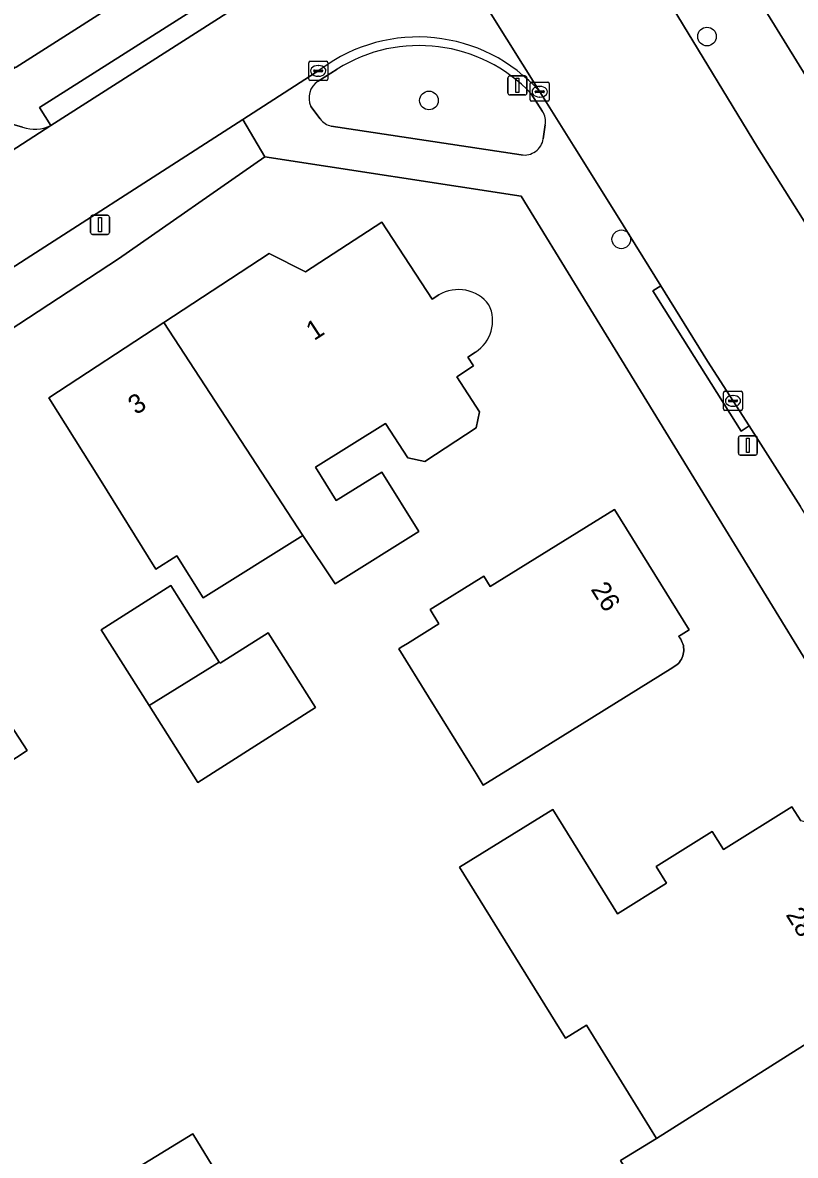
# Model space of a CAD drawing. Extents: x 161347 to 161881, y 382161 to 382804.
# Drawn here: x 161559.7 to 161600.2, y 382399.1 to 382458.4 of the extents above; entities that cross this region are included whole.
import ezdxf

# ---------------------------------------------------------------- set-up
doc = ezdxf.new("R2010")
doc.units = 0
for name, color, linetype in [('IMGEO_Boom', 7, 'Continuous'), ('IMGEO_Erf', 7, 'Continuous'), ('IMGEO_Groenvoorziening', 7, 'Continuous'), ('IMGEO_Kolk', 7, 'Continuous'), ('IMGEO_Lichtmast', 7, 'Continuous'), ('IMGEO_Pand', 7, 'Continuous'), ('IMGEO_Pand_nummerreeks', 7, 'Continuous'), ('IMGEO_Parkeervlak_open', 7, 'Continuous'), ('IMGEO_Rijbaan_lokaal_gesloten', 7, 'Continuous'), ('IMGEO_Rijbaan_lokaal_open', 7, 'Continuous'), ('IMGEO_Voetpad_open', 7, 'Continuous')]:
    doc.layers.add(name, color=color, linetype=linetype)

msp = doc.modelspace()

# ---------------------------------------------------------------- linework, layer by layer
at = {"layer": 'IMGEO_Boom'}
for centre in [(161595.593, 382457.678), (161581.026, 382454.331), (161591.104, 382447.06)]:
    msp.add_circle(centre, 0.489, dxfattribs=at)
at = {"layer": 'IMGEO_Erf'}
for points in [[(161629.702, 382492.691), (161599.51, 382473.488), (161596.873, 382461.934), (161606.595, 382446.199)], [(161617.144, 382396.335), (161617.418, 382397.853), (161603.267, 382420.926), (161601.482, 382423.837), (161585.851, 382449.323), (161572.419, 382451.387), (161564.764, 382446.042), (161558.459, 382441.915), (161500, 382404.037), (161487.478, 382395.924)], [(161561.102, 382438.768), (161567.127, 382442.705), (161572.654, 382446.316), (161574.557, 382445.353), (161578.554, 382447.965), (161581.195, 382443.923), (161581.54, 382444.148)], [(161583.455, 382441.154), (161583.056, 382440.893), (161583.354, 382440.437), (161582.482, 382439.866), (161583.678, 382438.036), (161583.499, 382437.185), (161580.816, 382435.432), (161579.922, 382435.62), (161578.745, 382437.42), (161575.079, 382435.127), (161576.166, 382433.386), (161578.549, 382434.876), (161580.497, 382431.759), (161576.258, 382429.109), (161576.105, 382429.013), (161574.414, 382431.548), (161569.19, 382428.283), (161567.815, 382430.483), (161566.713, 382429.794), (161563.753, 382434.529), (161561.102, 382438.768)], [(161604.784, 382395.105), (161598.864, 382391.464), (161596.11, 382395.885), (161593.788, 382394.431), (161593.254, 382395.293), (161591.067, 382398.82), (161592.949, 382399.977), (161589.273, 382405.913), (161588.174, 382405.232), (161582.631, 382414.18), (161587.516, 382417.205), (161590.899, 382411.741), (161593.475, 382413.355), (161592.936, 382414.216), (161595.867, 382416.051), (161596.458, 382415.108), (161600.042, 382417.352), (161600.512, 382416.603)]]:
    msp.add_lwpolyline(points, dxfattribs=at)
for points in [[(161579.438, 382425.614), (161579.573, 382425.698), (161579.899, 382425.902), (161581.534, 382426.927), (161581.093, 382427.681), (161583.903, 382429.426), (161584.24, 382428.884), (161590.741, 382432.921), (161594.661, 382426.608), (161594.107, 382426.264), (161594.165, 382426.194), (161594.217, 382426.119), (161594.262, 382426.04), (161594.3, 382425.958), (161594.331, 382425.872), (161594.354, 382425.784), (161594.369, 382425.694), (161594.376, 382425.603), (161594.375, 382425.512), (161594.366, 382425.422), (161594.349, 382425.332), (161594.324, 382425.245), (161594.291, 382425.16), (161594.251, 382425.078), (161594.205, 382425), (161594.151, 382424.927), (161594.091, 382424.858), (161594.026, 382424.795), (161593.955, 382424.738), (161593.879, 382424.688), (161593.799, 382424.644), (161589.552, 382422.007), (161585.881, 382419.727), (161583.87, 382418.478), (161583.493, 382419.086), (161583.14, 382419.654), (161580.996, 382423.106)], [(161544.876, 382422.388), (161544.034, 382421.838), (161541.886, 382425.126), (161550.534, 382430.777), (161553.848, 382425.704), (161554.944, 382426.42), (161555.743, 382425.197), (161556.405, 382425.63), (161556.464, 382425.669), (161559.979, 382420.295), (161553.762, 382416.229), (161552.9, 382417.574), (161550.138, 382415.794), (161549.47, 382415.357)], [(161563.847, 382426.618), (161567.496, 382428.932), (161570.04, 382424.921), (161570.076, 382424.864), (161572.598, 382426.464), (161575.086, 382422.541), (161568.915, 382418.627), (161566.361, 382422.654)], [(161565.86, 382398.506), (161568.659, 382400.219), (161570.249, 382397.622), (161567.45, 382395.908)]]:
    msp.add_lwpolyline(points, close=True, dxfattribs=at)
for centre, radius, start, end in [((161582.564, 382442.405), 2.022, 37.52547, 120.41725), ((161582.427, 382442.792), 1.934, 302.10994, 25.87735)]:
    msp.add_arc(centre, radius, start, end, dxfattribs=at)
at = {"layer": 'IMGEO_Groenvoorziening'}
for points in [[(161576.212, 382455.974), (161575.212, 382455.337)], [(161586.973, 382453.757), (161586.38, 382454.683)], [(161574.841, 382454.021), (161575.325, 382453.373)], [(161575.908, 382452.99), (161585.859, 382451.49)], [(161587.016, 382452.321), (161587.119, 382453.056)]]:
    msp.add_lwpolyline(points, dxfattribs=at)
for centre, radius, start, end in [((161580.507, 382449.111), 8.096, 43.48923, 122.03886), ((161575.763, 382454.471), 1.026, 122.48871, 206.02342), ((161586.26, 382453.243), 0.879, 347.72378, 35.80627), ((161576.095, 382453.909), 0.938, 214.86939, 258.52503), ((161586.028, 382452.475), 1, 260.24716, 351.12744)]:
    msp.add_arc(centre, radius, start, end, dxfattribs=at)
at = {"layer": 'IMGEO_Kolk'}
for p, q in [((161574.723, 382455.455), (161574.723, 382456.307)), ((161574.798, 382456.381), (161575.65, 382456.381)), ((161574.982, 382455.875), (161574.982, 382455.887)), ((161575.025, 382455.924), (161575.423, 382455.924)), ((161575.211, 382456.161), (161575.236, 382456.161)), ((161575.466, 382455.887), (161575.466, 382455.875)), ((161575.724, 382456.307), (161575.724, 382455.455)), ((161575.65, 382455.381), (161574.798, 382455.381)), ((161575.42, 382455.838), (161575.022, 382455.838)), ((161575.234, 382455.601), (161575.209, 382455.601)), ((161586.401, 382455.29), (161587.253, 382455.29)), ((161586.326, 382454.364), (161586.326, 382455.216)), ((161586.585, 382454.784), (161586.585, 382454.796)), ((161587.023, 382454.747), (161586.625, 382454.747)), ((161586.628, 382454.833), (161587.026, 382454.833)), ((161586.814, 382455.07), (161586.839, 382455.07)), ((161587.069, 382454.796), (161587.069, 382454.784)), ((161587.327, 382455.216), (161587.327, 382454.364)), ((161587.253, 382454.29), (161586.401, 382454.29)), ((161586.837, 382454.51), (161586.812, 382454.51)), ((161596.454, 382438.176), (161596.454, 382439.028)), ((161596.529, 382439.102), (161597.381, 382439.102)), ((161596.942, 382438.882), (161596.967, 382438.882)), ((161597.455, 382439.028), (161597.455, 382438.176)), ((161597.381, 382438.102), (161596.529, 382438.102)), ((161596.713, 382438.596), (161596.713, 382438.608)), ((161597.151, 382438.559), (161596.753, 382438.559)), ((161596.756, 382438.645), (161597.154, 382438.645)), ((161596.965, 382438.322), (161596.94, 382438.322)), ((161597.197, 382438.608), (161597.197, 382438.596))]:
    msp.add_line(p, q, dxfattribs=at)
for points in [[(161574.723, 382455.455), (161574.723, 382456.307)], [(161574.798, 382456.381), (161575.65, 382456.381)], [(161575.724, 382456.307), (161575.724, 382455.455)], [(161575.65, 382455.381), (161574.798, 382455.381)], [(161586.401, 382455.29), (161587.253, 382455.29)], [(161586.326, 382454.364), (161586.326, 382455.216)], [(161587.327, 382455.216), (161587.327, 382454.364)], [(161587.253, 382454.29), (161586.401, 382454.29)], [(161596.454, 382438.176), (161596.454, 382439.028)], [(161596.529, 382439.102), (161597.381, 382439.102)], [(161597.455, 382439.028), (161597.455, 382438.176)], [(161597.381, 382438.102), (161596.529, 382438.102)]]:
    msp.add_lwpolyline(points, dxfattribs=at)
for centre, radius, start, end in [((161574.8, 382456.305), 0.0765, 91.55205, 178.44795), ((161574.8, 382456.305), 0.0765, 91.55205, 178.44795), ((161575.022, 382455.884), 0.0403, 85.87752, 175.75265), ((161575.427, 382455.886), 0.0386, 1.73085, 96.63898), ((161575.648, 382456.305), 0.0765, 1.55205, 88.44795), ((161575.648, 382456.305), 0.0765, 1.55205, 88.44795), ((161574.8, 382455.457), 0.0765, 181.55205, 268.44795), ((161574.8, 382455.457), 0.0765, 181.55205, 268.44795), ((161575.019, 382455.874), 0.0366, 178.93798, 274.71019), ((161575.423, 382455.881), 0.043, 264.86636, 352.45326), ((161575.648, 382455.457), 0.0765, 271.55205, 358.44795), ((161575.648, 382455.457), 0.0765, 271.55205, 358.44795), ((161586.403, 382455.214), 0.0765, 91.55205, 178.44795), ((161586.403, 382455.214), 0.0765, 91.55205, 178.44795), ((161587.251, 382455.214), 0.0765, 1.55205, 88.44795), ((161587.251, 382455.214), 0.0765, 1.55205, 88.44795), ((161586.625, 382454.793), 0.0403, 85.87752, 175.75265), ((161586.622, 382454.783), 0.0366, 178.93798, 274.71019), ((161587.026, 382454.79), 0.043, 264.86636, 352.45326), ((161587.03, 382454.795), 0.0386, 1.73085, 96.63898), ((161586.403, 382454.366), 0.0765, 181.55205, 268.44795), ((161586.403, 382454.366), 0.0765, 181.55205, 268.44795), ((161587.251, 382454.366), 0.0765, 271.55205, 358.44795), ((161587.251, 382454.366), 0.0765, 271.55205, 358.44795), ((161596.531, 382439.026), 0.0765, 91.55205, 178.44795), ((161596.531, 382439.026), 0.0765, 91.55205, 178.44795), ((161597.379, 382439.026), 0.0765, 1.55205, 88.44795), ((161597.379, 382439.026), 0.0765, 1.55205, 88.44795), ((161596.531, 382438.178), 0.0765, 181.55205, 268.44795), ((161596.531, 382438.178), 0.0765, 181.55205, 268.44795), ((161596.753, 382438.605), 0.0403, 85.87752, 175.75265), ((161596.75, 382438.595), 0.0366, 178.93798, 274.71019), ((161597.154, 382438.602), 0.043, 264.86636, 352.45326), ((161597.158, 382438.607), 0.0386, 1.73085, 96.63898), ((161597.379, 382438.178), 0.0765, 271.55205, 358.44795), ((161597.379, 382438.178), 0.0765, 271.55205, 358.44795)]:
    msp.add_arc(centre, radius, start, end, dxfattribs=at)
for centre, major_axis, ratio, start_param, end_param in [((161575.21, 382455.881), (-0.387, 0.002), 0.722429, 4.712389, 7.853982), ((161575.235, 382455.881), (-0.39, 0.002), 0.717154, 1.570796, 4.712389), ((161586.813, 382454.79), (-0.387, 0.002), 0.722429, 4.712389, 7.853982), ((161586.838, 382454.79), (-0.39, 0.002), 0.717154, 1.570796, 4.712389), ((161596.941, 382438.602), (-0.387, 0.002), 0.722429, 4.712389, 7.853982), ((161596.966, 382438.602), (-0.39, 0.002), 0.717154, 1.570796, 4.712389)]:
    msp.add_ellipse(centre, major_axis=major_axis, ratio=ratio, start_param=start_param, end_param=end_param, dxfattribs=at)
at = {"layer": 'IMGEO_Lichtmast'}
for p, q in [((161585.163, 382454.719), (161585.163, 382455.519)), ((161585.163, 382455.519), (161585.163, 382454.719)), ((161585.263, 382455.619), (161586.053, 382455.619)), ((161586.053, 382455.619), (161585.263, 382455.619)), ((161586.153, 382455.519), (161586.153, 382454.719)), ((161586.153, 382454.719), (161586.153, 382455.519)), ((161586.053, 382454.619), (161585.263, 382454.619)), ((161585.263, 382454.619), (161586.053, 382454.619)), ((161563.294, 382447.42), (161563.294, 382448.22)), ((161563.294, 382448.22), (161563.294, 382447.42)), ((161563.394, 382448.32), (161564.184, 382448.32)), ((161564.184, 382448.32), (161563.394, 382448.32)), ((161564.284, 382448.22), (161564.284, 382447.42)), ((161564.284, 382447.42), (161564.284, 382448.22)), ((161564.184, 382447.32), (161563.394, 382447.32)), ((161563.394, 382447.32), (161564.184, 382447.32)), ((161597.237, 382435.867), (161597.237, 382436.667)), ((161597.237, 382436.667), (161597.237, 382435.867)), ((161597.337, 382436.767), (161598.127, 382436.767)), ((161598.127, 382436.767), (161597.337, 382436.767)), ((161598.227, 382436.667), (161598.227, 382435.867)), ((161598.227, 382435.867), (161598.227, 382436.667)), ((161598.127, 382435.767), (161597.337, 382435.767)), ((161597.337, 382435.767), (161598.127, 382435.767))]:
    msp.add_line(p, q, dxfattribs=at)
for points in [[(161585.583, 382455.494), (161585.733, 382455.494), (161585.733, 382454.744), (161585.583, 382454.744), (161585.583, 382455.494)], [(161563.714, 382448.195), (161563.864, 382448.195), (161563.864, 382447.445), (161563.714, 382447.445), (161563.714, 382448.195)], [(161597.657, 382436.642), (161597.807, 382436.642), (161597.807, 382435.892), (161597.657, 382435.892), (161597.657, 382436.642)]]:
    msp.add_lwpolyline(points, dxfattribs=at)
for centre, start, end in [((161585.263, 382455.519), 90, 180), ((161585.263, 382455.519), 90, 180), ((161586.053, 382455.519), 0, 90), ((161586.053, 382455.519), 360, 90), ((161585.263, 382454.719), 180, 270), ((161585.263, 382454.719), 180, 270), ((161586.053, 382454.719), 270, 0), ((161586.053, 382454.719), 270, 0), ((161563.394, 382448.22), 90, 180), ((161563.394, 382448.22), 90, 180), ((161564.184, 382448.22), 0, 90), ((161564.184, 382448.22), 360, 90), ((161563.394, 382447.42), 180, 270), ((161563.394, 382447.42), 180, 270), ((161564.184, 382447.42), 270, 0), ((161564.184, 382447.42), 270, 0), ((161597.337, 382436.667), 90, 180), ((161597.337, 382436.667), 90, 180), ((161598.127, 382436.667), 0, 90), ((161598.127, 382436.667), 360, 90), ((161597.337, 382435.867), 180, 270), ((161597.337, 382435.867), 180, 270), ((161598.127, 382435.867), 270, 0), ((161598.127, 382435.867), 270, 0)]:
    msp.add_arc(centre, 0.1, start, end, dxfattribs=at)
at = {"layer": 'IMGEO_Pand'}
msp.add_lwpolyline([(161581.54, 382444.148), (161581.195, 382443.923), (161578.554, 382447.965), (161574.557, 382445.353), (161572.654, 382446.316), (161567.127, 382442.705), (161574.414, 382431.548), (161576.105, 382429.013), (161576.258, 382429.109), (161580.497, 382431.759), (161578.549, 382434.876), (161576.166, 382433.386), (161575.079, 382435.127), (161578.745, 382437.42), (161579.922, 382435.62), (161580.816, 382435.432), (161583.499, 382437.185), (161583.678, 382438.036), (161582.482, 382439.866), (161583.354, 382440.437), (161583.056, 382440.893), (161583.455, 382441.154)], dxfattribs=at)
for points in [[(161574.414, 382431.548), (161567.127, 382442.705), (161561.102, 382438.768), (161563.753, 382434.529), (161566.713, 382429.794), (161567.815, 382430.483), (161569.19, 382428.283)], [(161579.438, 382425.614), (161580.996, 382423.106), (161583.14, 382419.654), (161583.493, 382419.086), (161583.87, 382418.478), (161585.881, 382419.727), (161589.552, 382422.007), (161593.799, 382424.644), (161593.879, 382424.688), (161593.955, 382424.738), (161594.026, 382424.795), (161594.091, 382424.858), (161594.151, 382424.927), (161594.205, 382425), (161594.251, 382425.078), (161594.291, 382425.16), (161594.324, 382425.245), (161594.349, 382425.332), (161594.366, 382425.422), (161594.375, 382425.512), (161594.376, 382425.603), (161594.369, 382425.694), (161594.354, 382425.784), (161594.331, 382425.872), (161594.3, 382425.958), (161594.262, 382426.04), (161594.217, 382426.119), (161594.165, 382426.194), (161594.107, 382426.264), (161594.661, 382426.608), (161590.741, 382432.921), (161584.24, 382428.884), (161583.903, 382429.426), (161581.093, 382427.681), (161581.534, 382426.927), (161579.899, 382425.902), (161579.573, 382425.698)], [(161556.464, 382425.669), (161556.405, 382425.63), (161555.743, 382425.197), (161554.944, 382426.42), (161553.848, 382425.704), (161550.534, 382430.777), (161541.886, 382425.126), (161544.034, 382421.838), (161544.876, 382422.388), (161549.47, 382415.357), (161550.138, 382415.794), (161552.9, 382417.574), (161553.762, 382416.229), (161559.979, 382420.295)], [(161570.04, 382424.921), (161567.496, 382428.932), (161563.847, 382426.618), (161566.361, 382422.654)], [(161570.04, 382424.921), (161566.361, 382422.654), (161568.915, 382418.627), (161575.086, 382422.541), (161572.598, 382426.464), (161570.076, 382424.864)], [(161605.788, 382408.1), (161602.041, 382414.084), (161602.206, 382414.804), (161601.175, 382416.451), (161600.512, 382416.603), (161600.042, 382417.352), (161596.458, 382415.108), (161595.867, 382416.051), (161592.936, 382414.216), (161593.475, 382413.355), (161590.899, 382411.741), (161587.516, 382417.205), (161582.631, 382414.18), (161588.174, 382405.232), (161589.273, 382405.913), (161592.949, 382399.977)], [(161605.788, 382408.1), (161592.949, 382399.977), (161591.067, 382398.82), (161593.254, 382395.293), (161593.788, 382394.431), (161596.11, 382395.885), (161598.864, 382391.464), (161604.784, 382395.105), (161605.156, 382394.512), (161607.703, 382396.106), (161607.282, 382396.777), (161607.874, 382397.148), (161608.803, 382397.181), (161610.248, 382398.086), (161610.406, 382398.773), (161611.333, 382399.354), (161610.602, 382400.523), (161610.764, 382401.23), (161609.674, 382402.97), (161608.887, 382403.152)], [(161565.86, 382398.506), (161567.45, 382395.908), (161570.249, 382397.622), (161568.659, 382400.219)]]:
    msp.add_lwpolyline(points, close=True, dxfattribs=at)
for centre, radius, start, end in [((161582.564, 382442.405), 2.022, 37.52547, 120.41725), ((161582.427, 382442.792), 1.934, 302.10994, 25.87735)]:
    msp.add_arc(centre, radius, start, end, dxfattribs=at)
at = {"layer": 'IMGEO_Parkeervlak_open'}
for points in [[(161546.931, 382443.833), (161549.747, 382445.621), (161561.206, 382453.023)], [(161559.734, 382452.939), (161558.758, 382453.213)]]:
    msp.add_lwpolyline(points, dxfattribs=at)
msp.add_arc((161560.372, 382454.699), 1.872, 250.07461, 296.4575, dxfattribs=at)
at = {"layer": 'IMGEO_Rijbaan_lokaal_gesloten'}
for points in [[(161550.097, 382514.2), (161558.843, 382500), (161561.101, 382496.334), (161575.449, 382473.073), (161577.112, 382470.322), (161586.83, 382454.787), (161588.662, 382451.858), (161590.887, 382448.303), (161593.173, 382444.627), (161595.623, 382440.685), (161597.797, 382437.287), (161600.498, 382433.066)], [(161602.826, 382444.603), (161598.247, 382451.88), (161593.818, 382459.144), (161591.713, 382462.555), (161591.554, 382462.823), (161580.5, 382480.035)]]:
    msp.add_lwpolyline(points, dxfattribs=at)
at = {"layer": 'IMGEO_Rijbaan_lokaal_open'}
for points in [[(161586.83, 382454.787), (161577.112, 382470.322)], [(161574.202, 382461.289), (161571.448, 382459.54), (161561.206, 382453.023), (161549.747, 382445.621), (161546.931, 382443.833), (161527.109, 382431.082), (161526.95, 382430.969), (161521.629, 382427.501), (161518.456, 382425.465), (161516.756, 382424.376), (161506.665, 382417.849), (161502.672, 382415.264), (161500, 382413.556), (161499.259, 382413.082), (161496.209, 382411.097), (161496.079, 382411.013), (161492.873, 382408.949), (161487.125, 382405.197), (161486.271, 382404.641)], [(161538.492, 382432.275), (161554.575, 382442.648), (161557.396, 382444.433), (161571.268, 382453.342), (161575.352, 382455.965)]]:
    msp.add_lwpolyline(points, dxfattribs=at)
msp.add_arc((161580.449, 382449.125), 8.53, 41.58493, 126.69544, dxfattribs=at)
at = {"layer": 'IMGEO_Voetpad_open'}
for points in [[(161500, 382479.131), (161529.133, 382472.859), (161528.173, 382468.581), (161541.57, 382465.684), (161557.97, 382462.132), (161557.899, 382461.771), (161556.802, 382456.914), (161556.742, 382456.551), (161559.394, 382456.082), (161566.563, 382460.64), (161551.092, 382470.489), (161545.974, 382467.342), (161539.309, 382469.447), (161522.532, 382496.667), (161520.272, 382498.234), (161512.072, 382500), (161500, 382502.6)], [(161591.554, 382462.823), (161591.713, 382462.555), (161593.818, 382459.144), (161598.247, 382451.88), (161602.826, 382444.603), (161602.942, 382444.409), (161606.595, 382446.199), (161596.873, 382461.934)], [(161570.83, 382460.463), (161567.506, 382461.215), (161566.563, 382460.64), (161559.394, 382456.082), (161542.283, 382445.088), (161532.279, 382438.666), (161505.088, 382421.185), (161500, 382417.897), (161486.459, 382409.147), (161486.172, 382408.962), (161485.951, 382409.016), (161480.33, 382410.398), (161486.271, 382404.641), (161487.125, 382405.197)], [(161561.206, 382453.023), (161560.625, 382453.971), (161570.83, 382460.463)], [(161575.352, 382455.965), (161571.268, 382453.342), (161572.419, 382451.387), (161585.851, 382449.323), (161601.482, 382423.837), (161604.206, 382427.087), (161600.498, 382433.066), (161597.797, 382437.287), (161597.375, 382437.02), (161592.751, 382444.36), (161593.173, 382444.627), (161590.887, 382448.303)], [(161575.212, 382455.337), (161576.212, 382455.974)], [(161590.887, 382448.303), (161588.662, 382451.858), (161586.83, 382454.787)], [(161586.38, 382454.683), (161586.973, 382453.757)], [(161575.325, 382453.373), (161574.841, 382454.021)], [(161558.459, 382441.915), (161564.764, 382446.042), (161572.419, 382451.387), (161571.268, 382453.342), (161557.396, 382444.433), (161557.663, 382444.011), (161554.842, 382442.226), (161554.575, 382442.648), (161538.492, 382432.275), (161538.761, 382431.854), (161534.941, 382429.407), (161534.672, 382429.828), (161533.696, 382429.203), (161533.966, 382428.783), (161530.713, 382426.691), (161530.443, 382427.111), (161519.44, 382419.989), (161519.71, 382419.569), (161513.819, 382415.78), (161513.549, 382416.2), (161501.881, 382408.673)], [(161558.758, 382453.213), (161559.734, 382452.939)], [(161585.859, 382451.49), (161575.908, 382452.99)], [(161587.119, 382453.056), (161587.016, 382452.321)]]:
    msp.add_lwpolyline(points, dxfattribs=at)
for points in [[(161571.448, 382459.54), (161570.83, 382460.463), (161560.625, 382453.971), (161561.206, 382453.023)], [(161593.173, 382444.627), (161592.751, 382444.36), (161597.375, 382437.02), (161597.797, 382437.287), (161595.623, 382440.685)]]:
    msp.add_lwpolyline(points, close=True, dxfattribs=at)
for centre, radius, start, end in [((161580.449, 382449.125), 8.53, 41.58493, 126.69544), ((161580.507, 382449.111), 8.096, 43.48923, 122.03886), ((161575.763, 382454.471), 1.026, 122.48871, 206.02342), ((161586.26, 382453.243), 0.879, 347.72378, 35.80627), ((161560.372, 382454.699), 1.872, 250.07461, 296.4575), ((161576.095, 382453.909), 0.938, 214.86939, 258.52503), ((161586.028, 382452.475), 1, 260.24716, 351.12744)]:
    msp.add_arc(centre, radius, start, end, dxfattribs=at)

# ---------------------------------------------------------------- texts
at = {"layer": 'IMGEO_Pand_nummerreeks'}
for s, rotation, p in [('1', 33.16422, (161575.005, 382441.728)), ('3', 33.16033, (161565.679, 382437.841)), ('26', 301.83905, (161589.479, 382428.737)), ('28', 301.84429, (161599.695, 382411.695))]:
    msp.add_text(s, height=1, rotation=rotation, dxfattribs=at).set_placement(p)

doc.saveas('drawing.dxf')
